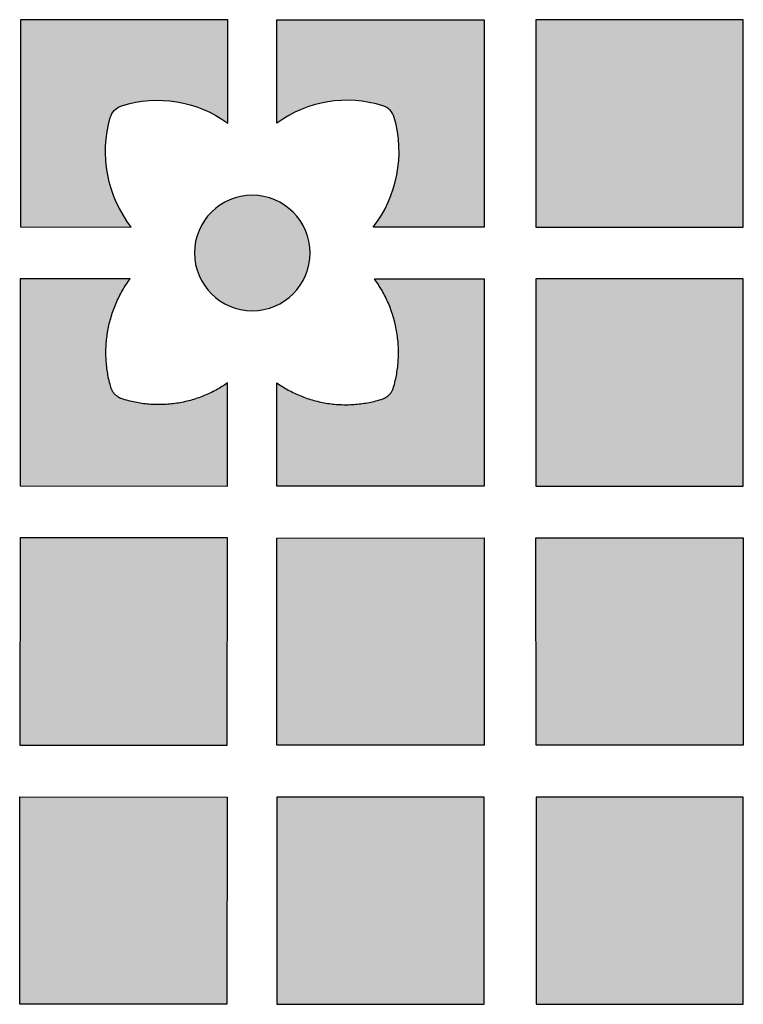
# Model space of a CAD drawing. Header units: millimetres. Extents: x -3873 to -97, y 912 to 4165.
# Tile 405 of 656: x -1668 to -1626, y 2715 to 2772. Entities that reach past the tile are written whole.
import ezdxf

# ---------------------------------------------------------------- set-up
doc = ezdxf.new("R2010")
doc.units = ezdxf.units.MM
doc.layers.add('pattern', color=7, linetype='Continuous', true_color=0x000000)

msp = doc.modelspace()

# ---------------------------------------------------------------- hatches: boundary and pattern name
at = {"layer": 'pattern'}
for points in [[(-1661.86, 2759.621), (-1661.981, 2759.783), (-1662.099, 2759.95), (-1662.212, 2760.121), (-1662.321, 2760.296), (-1662.425, 2760.475), (-1662.525, 2760.658), (-1662.62, 2760.845), (-1662.709, 2761.035), (-1662.794, 2761.228), (-1662.872, 2761.424), (-1662.945, 2761.623), (-1663.013, 2761.825), (-1663.074, 2762.029), (-1663.13, 2762.235), (-1663.179, 2762.442), (-1663.222, 2762.651), (-1663.259, 2762.861), (-1663.289, 2763.073), (-1663.314, 2763.284), (-1663.332, 2763.496), (-1663.343, 2763.709), (-1663.349, 2763.921), (-1663.348, 2764.132), (-1663.34, 2764.343), (-1663.327, 2764.552), (-1663.308, 2764.761), (-1663.282, 2764.968), (-1663.251, 2765.173), (-1663.214, 2765.376), (-1663.172, 2765.576), (-1663.124, 2765.774), (-1663.071, 2765.97), (-1663.062, 2765.998), (-1663.053, 2766.027), (-1663.042, 2766.055), (-1663.031, 2766.083), (-1663.019, 2766.111), (-1663.005, 2766.139), (-1662.991, 2766.166), (-1662.976, 2766.193), (-1662.96, 2766.22), (-1662.944, 2766.246), (-1662.926, 2766.272), (-1662.907, 2766.297), (-1662.888, 2766.322), (-1662.868, 2766.346), (-1662.847, 2766.37), (-1662.825, 2766.393), (-1662.803, 2766.415), (-1662.78, 2766.436), (-1662.756, 2766.457), (-1662.732, 2766.477), (-1662.707, 2766.496), (-1662.682, 2766.514), (-1662.656, 2766.532), (-1662.63, 2766.548), (-1662.603, 2766.564), (-1662.576, 2766.579), (-1662.549, 2766.593), (-1662.521, 2766.606), (-1662.493, 2766.618), (-1662.465, 2766.629), (-1662.437, 2766.639), (-1662.409, 2766.648), (-1662.222, 2766.704), (-1662.033, 2766.755), (-1661.841, 2766.8), (-1661.646, 2766.841), (-1661.45, 2766.875), (-1661.251, 2766.905), (-1661.052, 2766.928), (-1660.85, 2766.946), (-1660.648, 2766.958), (-1660.444, 2766.964), (-1660.241, 2766.964), (-1660.036, 2766.958), (-1659.832, 2766.946), (-1659.628, 2766.927), (-1659.424, 2766.903), (-1659.221, 2766.873), (-1659.019, 2766.836), (-1658.818, 2766.794), (-1658.619, 2766.746), (-1658.421, 2766.692), (-1658.226, 2766.632), (-1658.033, 2766.566), (-1657.842, 2766.496), (-1657.654, 2766.419), (-1657.469, 2766.338), (-1657.287, 2766.251), (-1657.109, 2766.16), (-1656.934, 2766.064), (-1656.763, 2765.964), (-1656.596, 2765.859), (-1656.432, 2765.75), (-1656.273, 2765.637), (-1656.268, 2771.616), (-1668.268, 2771.626), (-1668.278, 2759.627)], [(-1647.847, 2759.616), (-1647.726, 2759.778), (-1647.608, 2759.944), (-1647.495, 2760.115), (-1647.386, 2760.29), (-1647.281, 2760.469), (-1647.181, 2760.652), (-1647.086, 2760.839), (-1646.997, 2761.029), (-1646.912, 2761.222), (-1646.833, 2761.418), (-1646.76, 2761.617), (-1646.693, 2761.818), (-1646.631, 2762.022), (-1646.575, 2762.228), (-1646.526, 2762.436), (-1646.483, 2762.645), (-1646.446, 2762.855), (-1646.415, 2763.066), (-1646.39, 2763.278), (-1646.372, 2763.49), (-1646.361, 2763.702), (-1646.355, 2763.914), (-1646.356, 2764.125), (-1646.363, 2764.336), (-1646.376, 2764.546), (-1646.395, 2764.754), (-1646.42, 2764.961), (-1646.451, 2765.166), (-1646.488, 2765.369), (-1646.53, 2765.57), (-1646.578, 2765.768), (-1646.631, 2765.964), (-1646.64, 2765.992), (-1646.649, 2766.02), (-1646.66, 2766.049), (-1646.671, 2766.077), (-1646.683, 2766.105), (-1646.696, 2766.132), (-1646.711, 2766.16), (-1646.726, 2766.187), (-1646.741, 2766.213), (-1646.758, 2766.24), (-1646.776, 2766.266), (-1646.794, 2766.291), (-1646.814, 2766.316), (-1646.834, 2766.34), (-1646.855, 2766.363), (-1646.876, 2766.386), (-1646.899, 2766.408), (-1646.922, 2766.43), (-1646.945, 2766.451), (-1646.97, 2766.471), (-1646.994, 2766.49), (-1647.02, 2766.508), (-1647.046, 2766.526), (-1647.072, 2766.542), (-1647.098, 2766.558), (-1647.126, 2766.573), (-1647.153, 2766.587), (-1647.18, 2766.6), (-1647.208, 2766.612), (-1647.236, 2766.623), (-1647.264, 2766.633), (-1647.293, 2766.642), (-1647.479, 2766.698), (-1647.669, 2766.749), (-1647.861, 2766.795), (-1648.055, 2766.835), (-1648.252, 2766.87), (-1648.45, 2766.9), (-1648.65, 2766.923), (-1648.851, 2766.941), (-1649.053, 2766.953), (-1649.257, 2766.959), (-1649.461, 2766.96), (-1649.665, 2766.954), (-1649.869, 2766.942), (-1650.074, 2766.924), (-1650.277, 2766.899), (-1650.481, 2766.869), (-1650.683, 2766.833), (-1650.883, 2766.791), (-1651.083, 2766.743), (-1651.28, 2766.689), (-1651.476, 2766.629), (-1651.669, 2766.564), (-1651.86, 2766.493), (-1652.048, 2766.417), (-1652.233, 2766.336), (-1652.415, 2766.249), (-1652.593, 2766.158), (-1652.768, 2766.062), (-1652.939, 2765.962), (-1653.107, 2765.858), (-1653.27, 2765.749), (-1653.429, 2765.636), (-1653.43, 2771.615), (-1641.43, 2771.616), (-1641.429, 2759.616)], [(-1638.43, 2771.616), (-1638.429, 2759.616), (-1626.429, 2759.617), (-1626.43, 2771.617)], [(-1654.854, 2754.776), (-1654.78, 2754.777), (-1654.705, 2754.78), (-1654.629, 2754.784), (-1654.553, 2754.79), (-1654.477, 2754.798), (-1654.4, 2754.807), (-1654.323, 2754.819), (-1654.245, 2754.832), (-1654.167, 2754.848), (-1654.09, 2754.865), (-1654.012, 2754.884), (-1653.934, 2754.906), (-1653.856, 2754.929), (-1653.778, 2754.954), (-1653.7, 2754.982), (-1653.623, 2755.011), (-1653.546, 2755.043), (-1653.469, 2755.077), (-1653.393, 2755.112), (-1653.318, 2755.15), (-1653.243, 2755.19), (-1653.169, 2755.232), (-1653.096, 2755.276), (-1653.024, 2755.322), (-1652.952, 2755.37), (-1652.882, 2755.419), (-1652.813, 2755.471), (-1652.746, 2755.525), (-1652.679, 2755.58), (-1652.614, 2755.637), (-1652.551, 2755.696), (-1652.489, 2755.756), (-1652.428, 2755.818), (-1652.37, 2755.882), (-1652.313, 2755.947), (-1652.257, 2756.013), (-1652.204, 2756.081), (-1652.152, 2756.15), (-1652.102, 2756.22), (-1652.054, 2756.291), (-1652.009, 2756.363), (-1651.965, 2756.436), (-1651.923, 2756.51), (-1651.883, 2756.585), (-1651.845, 2756.661), (-1651.809, 2756.737), (-1651.776, 2756.813), (-1651.744, 2756.89), (-1651.715, 2756.968), (-1651.687, 2757.045), (-1651.662, 2757.123), (-1651.638, 2757.201), (-1651.617, 2757.279), (-1651.598, 2757.357), (-1651.581, 2757.435), (-1651.565, 2757.513), (-1651.552, 2757.59), (-1651.54, 2757.668), (-1651.531, 2757.744), (-1651.523, 2757.821), (-1651.517, 2757.897), (-1651.513, 2757.972), (-1651.51, 2758.047), (-1651.509, 2758.121), (-1651.51, 2758.196), (-1651.513, 2758.271), (-1651.517, 2758.346), (-1651.523, 2758.422), (-1651.531, 2758.498), (-1651.54, 2758.575), (-1651.552, 2758.652), (-1651.565, 2758.73), (-1651.581, 2758.808), (-1651.598, 2758.886), (-1651.617, 2758.964), (-1651.639, 2759.042), (-1651.662, 2759.12), (-1651.687, 2759.198), (-1651.715, 2759.275), (-1651.744, 2759.353), (-1651.776, 2759.43), (-1651.81, 2759.506), (-1651.845, 2759.582), (-1651.883, 2759.658), (-1651.923, 2759.732), (-1651.965, 2759.806), (-1652.009, 2759.879), (-1652.055, 2759.952), (-1652.103, 2760.023), (-1652.152, 2760.093), (-1652.204, 2760.162), (-1652.258, 2760.229), (-1652.313, 2760.296), (-1652.37, 2760.361), (-1652.429, 2760.424), (-1652.489, 2760.486), (-1652.551, 2760.547), (-1652.615, 2760.606), (-1652.68, 2760.663), (-1652.746, 2760.718), (-1652.814, 2760.771), (-1652.883, 2760.823), (-1652.953, 2760.873), (-1653.024, 2760.921), (-1653.096, 2760.967), (-1653.169, 2761.011), (-1653.243, 2761.052), (-1653.318, 2761.092), (-1653.394, 2761.13), (-1653.47, 2761.166), (-1653.546, 2761.199), (-1653.623, 2761.231), (-1653.701, 2761.261), (-1653.778, 2761.288), (-1653.856, 2761.313), (-1653.934, 2761.337), (-1654.012, 2761.358), (-1654.09, 2761.377), (-1654.168, 2761.395), (-1654.246, 2761.41), (-1654.323, 2761.423), (-1654.401, 2761.435), (-1654.477, 2761.445), (-1654.554, 2761.452), (-1654.63, 2761.458), (-1654.705, 2761.462), (-1654.78, 2761.465), (-1654.854, 2761.466), (-1654.929, 2761.465), (-1655.003, 2761.462), (-1655.079, 2761.458), (-1655.155, 2761.452), (-1655.231, 2761.444), (-1655.308, 2761.435), (-1655.385, 2761.423), (-1655.463, 2761.41), (-1655.541, 2761.395), (-1655.619, 2761.377), (-1655.697, 2761.358), (-1655.775, 2761.337), (-1655.853, 2761.313), (-1655.931, 2761.288), (-1656.008, 2761.26), (-1656.086, 2761.231), (-1656.163, 2761.199), (-1656.239, 2761.166), (-1656.315, 2761.13), (-1656.391, 2761.092), (-1656.465, 2761.052), (-1656.539, 2761.01), (-1656.612, 2760.966), (-1656.685, 2760.92), (-1656.756, 2760.873), (-1656.826, 2760.823), (-1656.895, 2760.771), (-1656.962, 2760.718), (-1657.029, 2760.662), (-1657.094, 2760.605), (-1657.157, 2760.546), (-1657.219, 2760.486), (-1657.28, 2760.424), (-1657.339, 2760.36), (-1657.396, 2760.295), (-1657.451, 2760.229), (-1657.504, 2760.161), (-1657.556, 2760.092), (-1657.606, 2760.022), (-1657.654, 2759.951), (-1657.7, 2759.879), (-1657.744, 2759.806), (-1657.785, 2759.732), (-1657.825, 2759.657), (-1657.863, 2759.582), (-1657.899, 2759.506), (-1657.932, 2759.429), (-1657.964, 2759.352), (-1657.994, 2759.275), (-1658.021, 2759.197), (-1658.046, 2759.119), (-1658.07, 2759.041), (-1658.091, 2758.963), (-1658.11, 2758.885), (-1658.128, 2758.807), (-1658.143, 2758.729), (-1658.156, 2758.652), (-1658.168, 2758.575), (-1658.178, 2758.498), (-1658.185, 2758.421), (-1658.191, 2758.345), (-1658.195, 2758.27), (-1658.198, 2758.195), (-1658.199, 2758.121), (-1658.198, 2758.047), (-1658.195, 2757.972), (-1658.191, 2757.896), (-1658.185, 2757.82), (-1658.177, 2757.744), (-1658.168, 2757.667), (-1658.156, 2757.59), (-1658.143, 2757.512), (-1658.128, 2757.435), (-1658.11, 2757.357), (-1658.091, 2757.279), (-1658.07, 2757.201), (-1658.046, 2757.123), (-1658.021, 2757.045), (-1657.993, 2756.967), (-1657.964, 2756.89), (-1657.932, 2756.813), (-1657.899, 2756.736), (-1657.863, 2756.66), (-1657.825, 2756.585), (-1657.785, 2756.51), (-1657.743, 2756.436), (-1657.699, 2756.363), (-1657.653, 2756.291), (-1657.606, 2756.219), (-1657.556, 2756.149), (-1657.504, 2756.08), (-1657.451, 2756.013), (-1657.395, 2755.946), (-1657.338, 2755.881), (-1657.279, 2755.818), (-1657.219, 2755.756), (-1657.157, 2755.695), (-1657.093, 2755.637), (-1657.028, 2755.58), (-1656.962, 2755.524), (-1656.894, 2755.471), (-1656.825, 2755.419), (-1656.755, 2755.369), (-1656.684, 2755.322), (-1656.612, 2755.276), (-1656.539, 2755.232), (-1656.465, 2755.19), (-1656.39, 2755.15), (-1656.315, 2755.112), (-1656.239, 2755.076), (-1656.162, 2755.043), (-1656.085, 2755.011), (-1656.008, 2754.982), (-1655.93, 2754.954), (-1655.852, 2754.929), (-1655.774, 2754.905), (-1655.696, 2754.884), (-1655.618, 2754.865), (-1655.54, 2754.848), (-1655.462, 2754.832), (-1655.385, 2754.819), (-1655.308, 2754.807), (-1655.231, 2754.798), (-1655.154, 2754.79), (-1655.078, 2754.784), (-1655.003, 2754.78), (-1654.928, 2754.777)], [(-1661.929, 2756.621), (-1668.281, 2756.626), (-1668.291, 2744.627), (-1656.291, 2744.616), (-1656.286, 2750.595), (-1656.446, 2750.486), (-1656.61, 2750.381), (-1656.777, 2750.28), (-1656.949, 2750.183), (-1657.124, 2750.091), (-1657.302, 2750.003), (-1657.483, 2749.92), (-1657.668, 2749.842), (-1657.855, 2749.77), (-1658.045, 2749.702), (-1658.238, 2749.64), (-1658.432, 2749.583), (-1658.629, 2749.533), (-1658.827, 2749.487), (-1659.026, 2749.448), (-1659.227, 2749.414), (-1659.428, 2749.387), (-1659.631, 2749.365), (-1659.833, 2749.349), (-1660.036, 2749.34), (-1660.238, 2749.336), (-1660.44, 2749.338), (-1660.642, 2749.346), (-1660.842, 2749.36), (-1661.042, 2749.379), (-1661.24, 2749.404), (-1661.436, 2749.435), (-1661.631, 2749.471), (-1661.823, 2749.513), (-1662.013, 2749.559), (-1662.201, 2749.611), (-1662.386, 2749.668), (-1662.414, 2749.677), (-1662.441, 2749.687), (-1662.469, 2749.699), (-1662.497, 2749.711), (-1662.524, 2749.724), (-1662.551, 2749.738), (-1662.578, 2749.752), (-1662.604, 2749.768), (-1662.63, 2749.785), (-1662.655, 2749.802), (-1662.68, 2749.82), (-1662.705, 2749.839), (-1662.729, 2749.859), (-1662.752, 2749.88), (-1662.775, 2749.901), (-1662.797, 2749.923), (-1662.818, 2749.946), (-1662.839, 2749.969), (-1662.859, 2749.993), (-1662.878, 2750.017), (-1662.896, 2750.042), (-1662.914, 2750.068), (-1662.93, 2750.094), (-1662.946, 2750.12), (-1662.961, 2750.147), (-1662.975, 2750.174), (-1662.988, 2750.202), (-1663, 2750.229), (-1663.012, 2750.257), (-1663.022, 2750.285), (-1663.032, 2750.313), (-1663.04, 2750.341), (-1663.093, 2750.534), (-1663.141, 2750.729), (-1663.184, 2750.927), (-1663.221, 2751.127), (-1663.253, 2751.329), (-1663.279, 2751.533), (-1663.3, 2751.738), (-1663.314, 2751.944), (-1663.323, 2752.151), (-1663.326, 2752.36), (-1663.322, 2752.568), (-1663.313, 2752.777), (-1663.298, 2752.986), (-1663.276, 2753.195), (-1663.249, 2753.403), (-1663.215, 2753.61), (-1663.176, 2753.817), (-1663.13, 2754.022), (-1663.079, 2754.225), (-1663.021, 2754.427), (-1662.958, 2754.626), (-1662.89, 2754.823), (-1662.816, 2755.018), (-1662.736, 2755.21), (-1662.652, 2755.398), (-1662.562, 2755.584), (-1662.468, 2755.766), (-1662.369, 2755.945), (-1662.265, 2756.12), (-1662.157, 2756.291), (-1662.045, 2756.458)], [(-1647.78, 2756.615), (-1641.429, 2756.616), (-1641.428, 2744.616), (-1653.428, 2744.615), (-1653.428, 2750.594), (-1653.268, 2750.485), (-1653.105, 2750.38), (-1652.937, 2750.279), (-1652.766, 2750.182), (-1652.591, 2750.089), (-1652.413, 2750.001), (-1652.231, 2749.918), (-1652.047, 2749.84), (-1651.86, 2749.767), (-1651.67, 2749.7), (-1651.477, 2749.637), (-1651.283, 2749.581), (-1651.086, 2749.53), (-1650.888, 2749.484), (-1650.689, 2749.445), (-1650.488, 2749.411), (-1650.287, 2749.383), (-1650.085, 2749.361), (-1649.882, 2749.345), (-1649.679, 2749.336), (-1649.477, 2749.332), (-1649.275, 2749.333), (-1649.073, 2749.341), (-1648.873, 2749.355), (-1648.673, 2749.374), (-1648.475, 2749.399), (-1648.279, 2749.43), (-1648.084, 2749.466), (-1647.892, 2749.507), (-1647.702, 2749.554), (-1647.514, 2749.605), (-1647.329, 2749.662), (-1647.301, 2749.671), (-1647.274, 2749.681), (-1647.246, 2749.693), (-1647.218, 2749.705), (-1647.191, 2749.718), (-1647.164, 2749.732), (-1647.137, 2749.746), (-1647.111, 2749.762), (-1647.085, 2749.778), (-1647.059, 2749.796), (-1647.034, 2749.814), (-1647.01, 2749.833), (-1646.986, 2749.853), (-1646.963, 2749.873), (-1646.94, 2749.895), (-1646.918, 2749.917), (-1646.896, 2749.939), (-1646.876, 2749.963), (-1646.856, 2749.987), (-1646.837, 2750.011), (-1646.818, 2750.036), (-1646.801, 2750.062), (-1646.784, 2750.088), (-1646.768, 2750.114), (-1646.753, 2750.141), (-1646.739, 2750.168), (-1646.726, 2750.195), (-1646.714, 2750.223), (-1646.703, 2750.251), (-1646.692, 2750.279), (-1646.683, 2750.307), (-1646.674, 2750.335), (-1646.621, 2750.528), (-1646.573, 2750.723), (-1646.53, 2750.921), (-1646.493, 2751.12), (-1646.461, 2751.322), (-1646.434, 2751.526), (-1646.414, 2751.731), (-1646.399, 2751.937), (-1646.39, 2752.145), (-1646.387, 2752.353), (-1646.39, 2752.562), (-1646.399, 2752.771), (-1646.415, 2752.98), (-1646.436, 2753.188), (-1646.463, 2753.396), (-1646.497, 2753.604), (-1646.536, 2753.81), (-1646.581, 2754.015), (-1646.633, 2754.219), (-1646.69, 2754.42), (-1646.753, 2754.62), (-1646.821, 2754.817), (-1646.895, 2755.012), (-1646.974, 2755.203), (-1647.059, 2755.392), (-1647.148, 2755.578), (-1647.242, 2755.76), (-1647.341, 2755.939), (-1647.445, 2756.114), (-1647.553, 2756.285), (-1647.665, 2756.452)], [(-1638.428, 2756.616), (-1638.428, 2744.616), (-1626.428, 2744.617), (-1626.429, 2756.617)], [(-1656.294, 2741.616), (-1668.294, 2741.626), (-1668.304, 2729.627), (-1656.304, 2729.616)], [(-1653.427, 2741.615), (-1641.427, 2741.616), (-1641.427, 2729.616), (-1653.426, 2729.615)], [(-1638.427, 2741.616), (-1626.427, 2741.617), (-1626.427, 2729.617), (-1638.426, 2729.616)], [(-1668.317, 2714.627), (-1668.307, 2726.627), (-1656.307, 2726.616), (-1656.317, 2714.616)], [(-1641.425, 2714.616), (-1641.426, 2726.616), (-1653.426, 2726.615), (-1653.425, 2714.615)], [(-1626.425, 2714.617), (-1626.426, 2726.617), (-1638.426, 2726.616), (-1638.425, 2714.616)]]:
    msp.add_hatch(color=256, dxfattribs=at).paths.add_polyline_path(points, flags=0)

# ---------------------------------------------------------------- linework, layer by layer
for p, q in [((-1668.281, 2756.626), (-1668.291, 2744.627)), ((-1641.429, 2756.616), (-1641.428, 2744.616)), ((-1656.291, 2744.616), (-1656.286, 2750.595)), ((-1653.428, 2744.615), (-1653.428, 2750.594)), ((-1668.291, 2744.627), (-1656.291, 2744.616)), ((-1641.428, 2744.616), (-1653.428, 2744.615))]:
    msp.add_line(p, q, dxfattribs=at)
for points in [[(-1656.273, 2765.637), (-1656.268, 2771.616), (-1668.268, 2771.626), (-1668.278, 2759.627), (-1661.86, 2759.621)], [(-1653.429, 2765.636), (-1653.43, 2771.615), (-1641.43, 2771.616), (-1641.429, 2759.616), (-1647.847, 2759.616)]]:
    msp.add_lwpolyline(points, dxfattribs=at)
for points in [[(-1638.43, 2771.616), (-1638.429, 2759.616), (-1626.429, 2759.617), (-1626.43, 2771.617)], [(-1638.428, 2756.616), (-1638.428, 2744.616), (-1626.428, 2744.617), (-1626.429, 2756.617)], [(-1656.294, 2741.616), (-1668.294, 2741.626), (-1668.304, 2729.627), (-1656.304, 2729.616)], [(-1653.427, 2741.615), (-1641.427, 2741.616), (-1641.427, 2729.616), (-1653.426, 2729.615)], [(-1638.427, 2741.616), (-1626.427, 2741.617), (-1626.427, 2729.617), (-1638.426, 2729.616)], [(-1668.317, 2714.627), (-1668.307, 2726.627), (-1656.307, 2726.616), (-1656.317, 2714.616)], [(-1641.425, 2714.616), (-1641.426, 2726.616), (-1653.426, 2726.615), (-1653.425, 2714.615)], [(-1626.425, 2714.617), (-1626.426, 2726.617), (-1638.426, 2726.616), (-1638.425, 2714.616)]]:
    msp.add_lwpolyline(points, close=True, dxfattribs=at)
at = {"layer": 'pattern', "extrusion": (0, 0, -1)}
for centre, radius, start, end in [((1660.343, 2760.06), 6.904, 72.591, 126.1218), ((1662.11, 2765.694), 1, 16.0131, 72.591), ((1656.185, 2763.994), 7.164, 322.3839, 16.0131)]:
    msp.add_arc(centre, radius, start, end, dxfattribs=at)
at = {"layer": 'pattern'}
for centre, radius, start, end in [((-1649.363, 2760.056), 6.904, 72.5457, 126.0765), ((-1647.593, 2765.688), 1, 15.9679, 72.5458), ((-1653.519, 2763.993), 7.164, 322.3386, 15.9679), ((-1654.854, 2758.121), 3.345, 90.0047, 270.0047), ((-1654.854, 2758.121), 3.345, 270.0047, 90.0047)]:
    msp.add_arc(centre, radius, start, end, dxfattribs=at)
for points in [[(-1661.929, 2756.621), (-1665.101, 2756.624), (-1668.281, 2756.626)], [(-1647.78, 2756.615), (-1644.608, 2756.616), (-1641.429, 2756.616)]]:
    msp.add_open_spline(points, degree=2, dxfattribs=at)
for points in [[(-1656.286, 2750.595), (-1659.105, 2748.614), (-1662.386, 2749.668), (-1662.892, 2749.83), (-1663.04, 2750.341), (-1664.029, 2753.755), (-1661.929, 2756.621)], [(-1653.428, 2750.594), (-1650.611, 2748.61), (-1647.329, 2749.662), (-1646.823, 2749.824), (-1646.674, 2750.335), (-1645.682, 2753.747), (-1647.78, 2756.615)]]:
    msp.add_rational_spline(points, [1, 0.895247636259, 1, 0.882830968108, 1, 0.897307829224, 1], degree=2, knots=[36.337677, 36.337677, 36.337677, 42.732344, 42.732344, 43.710225, 43.710225, 50.315094, 50.315094, 50.315094], dxfattribs=at)

doc.saveas('drawing.dxf')
